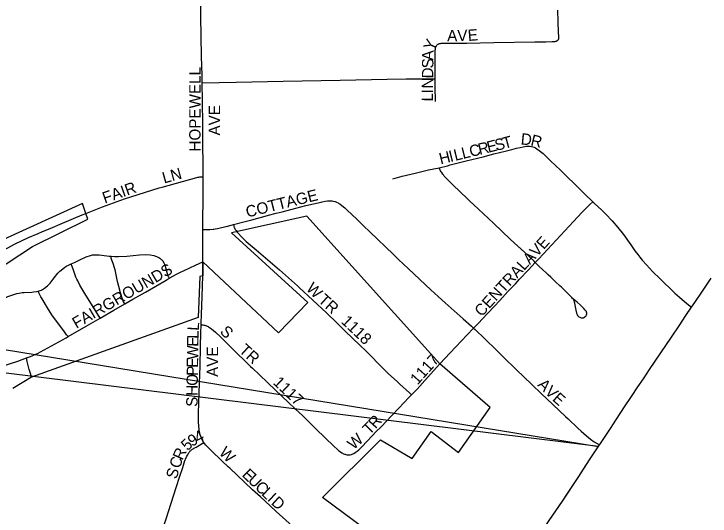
# Model space of a CAD drawing. Extents: x 1772825 to 1773716, y 1138558 to 1139032.
# Drawn here: x 1773325.79 to 1773337.37, y 1138861.97 to 1138870.32 of the extents above; entities that cross this region are included whole.
import ezdxf

# ---------------------------------------------------------------- set-up
doc = ezdxf.new("R2010")
doc.units = 0
for name, color, linetype in [('Default', 7, 'Continuous'), ('GM_X_City_Street', 7, 'Continuous'), ('GM_X_City_Street_Text', 7, 'Continuous'), ('GM_X_Corporation', 7, 'Continuous'), ('GM_X_State_Route', 7, 'Continuous'), ('SH_Text', 7, 'Continuous')]:
    doc.layers.add(name, color=color, linetype=linetype)

msp = doc.modelspace()

# ---------------------------------------------------------------- linework, layer by layer
at = {"layer": 'Default'}
msp.add_lwpolyline([(1773332.525, 1138858.709), (1773333.037, 1138859.463), (1773333.403, 1138859.973), (1773333.885, 1138860.684), (1773334.121, 1138861.049), (1773334.391, 1138861.451), (1773334.691, 1138861.891), (1773334.916, 1138862.217), (1773335.175, 1138862.611), (1773335.374, 1138862.918), (1773335.528, 1138863.152)], dxfattribs=at)
at = {"layer": 'GM_X_City_Street'}
for points in [[(1773328.92, 1138869.176), (1773328.918, 1138869.299), (1773328.911, 1138869.623), (1773328.9, 1138870.281), (1773328.89, 1138870.788), (1773328.889, 1138871.13)], [(1773332.798, 1138869.245), (1773332.795, 1138869.361), (1773332.795, 1138869.539), (1773332.797, 1138869.698), (1773332.798, 1138869.721), (1773332.799, 1138869.738), (1773332.801, 1138869.754), (1773332.803, 1138869.762), (1773332.805, 1138869.769), (1773332.808, 1138869.778), (1773332.811, 1138869.783), (1773332.814, 1138869.789), (1773332.817, 1138869.794), (1773332.826, 1138869.805), (1773332.831, 1138869.81), (1773332.834, 1138869.813), (1773332.837, 1138869.816), (1773332.844, 1138869.82), (1773332.85, 1138869.824), (1773332.858, 1138869.827), (1773332.87, 1138869.831), (1773332.883, 1138869.834), (1773332.897, 1138869.837), (1773332.928, 1138869.839), (1773332.972, 1138869.838), (1773333.116, 1138869.836), (1773333.324, 1138869.837), (1773333.771, 1138869.847), (1773334.455, 1138869.859), (1773334.637, 1138869.861), (1773334.743, 1138869.863), (1773334.773, 1138869.865), (1773334.793, 1138869.867), (1773334.804, 1138869.869), (1773334.809, 1138869.87), (1773334.813, 1138869.871), (1773334.818, 1138869.873), (1773334.821, 1138869.875), (1773334.827, 1138869.879), (1773334.83, 1138869.88), (1773334.835, 1138869.884), (1773334.842, 1138869.891), (1773334.846, 1138869.897), (1773334.848, 1138869.901), (1773334.851, 1138869.907), (1773334.851, 1138869.91), (1773334.852, 1138869.918), (1773334.853, 1138869.925), (1773334.853, 1138869.938), (1773334.852, 1138869.956), (1773334.849, 1138870.015), (1773334.84, 1138870.198), (1773334.834, 1138870.384)], [(1773328.92, 1138869.176), (1773329.486, 1138869.19), (1773330.267, 1138869.204), (1773331.215, 1138869.219), (1773331.998, 1138869.237), (1773332.315, 1138869.243), (1773332.623, 1138869.244), (1773332.798, 1138869.245)], [(1773332.799, 1138868.864), (1773332.798, 1138869.112), (1773332.798, 1138869.245)], [(1773328.938, 1138867.615), (1773328.936, 1138867.759), (1773328.931, 1138868.218), (1773328.929, 1138868.479), (1773328.924, 1138868.877), (1773328.92, 1138869.176)], [(1773332.863, 1138867.762), (1773333, 1138867.797), (1773333.048, 1138867.81), (1773333.18, 1138867.843), (1773333.312, 1138867.877), (1773333.592, 1138867.948), (1773333.771, 1138867.993), (1773333.959, 1138868.04), (1773334.07, 1138868.068), (1773334.15, 1138868.088), (1773334.212, 1138868.102), (1773334.261, 1138868.114), (1773334.288, 1138868.118), (1773334.318, 1138868.122), (1773334.341, 1138868.123), (1773334.363, 1138868.123), (1773334.396, 1138868.119), (1773334.421, 1138868.113), (1773334.444, 1138868.104), (1773334.467, 1138868.093), (1773334.488, 1138868.08), (1773334.528, 1138868.052), (1773334.55, 1138868.035), (1773334.592, 1138867.999), (1773334.699, 1138867.896), (1773334.817, 1138867.784), (1773334.862, 1138867.742), (1773334.932, 1138867.673), (1773335.003, 1138867.603), (1773335.101, 1138867.508), (1773335.288, 1138867.325), (1773335.42, 1138867.197)], [(1773332.092, 1138867.581), (1773332.248, 1138867.621), (1773332.461, 1138867.673), (1773332.686, 1138867.728), (1773332.863, 1138867.762)], [(1773334.462, 1138866.187), (1773334.441, 1138866.207), (1773334.28, 1138866.357), (1773334.049, 1138866.571), (1773333.765, 1138866.84), (1773333.431, 1138867.151), (1773333.378, 1138867.203), (1773333.333, 1138867.246), (1773333.092, 1138867.477), (1773333.032, 1138867.537), (1773332.948, 1138867.626), (1773332.933, 1138867.644), (1773332.922, 1138867.658), (1773332.906, 1138867.682), (1773332.897, 1138867.696), (1773332.887, 1138867.714), (1773332.863, 1138867.762)], [(1773326.029, 1138866.602), (1773326.192, 1138866.671), (1773326.262, 1138866.701), (1773326.391, 1138866.755), (1773326.596, 1138866.843), (1773326.923, 1138866.978), (1773326.984, 1138867.002), (1773327.265, 1138867.114), (1773327.628, 1138867.244), (1773328.207, 1138867.428), (1773328.254, 1138867.442), (1773328.83, 1138867.6), (1773328.849, 1138867.605), (1773328.864, 1138867.608), (1773328.879, 1138867.61), (1773328.895, 1138867.611), (1773328.911, 1138867.612), (1773328.938, 1138867.615)], [(1773328.934, 1138866.737), (1773328.939, 1138867.398), (1773328.938, 1138867.615)], [(1773329.441, 1138866.818), (1773329.638, 1138866.87), (1773329.745, 1138866.899), (1773329.844, 1138866.927), (1773329.927, 1138866.949), (1773330.022, 1138866.973), (1773330.153, 1138867.006), (1773330.253, 1138867.031), (1773330.481, 1138867.09), (1773330.643, 1138867.133), (1773330.898, 1138867.193), (1773330.915, 1138867.197), (1773330.968, 1138867.207), (1773331.006, 1138867.212), (1773331.021, 1138867.213), (1773331.048, 1138867.215), (1773331.061, 1138867.214), (1773331.08, 1138867.213), (1773331.103, 1138867.209), (1773331.13, 1138867.202), (1773331.156, 1138867.193), (1773331.181, 1138867.18), (1773331.196, 1138867.17), (1773331.208, 1138867.161), (1773331.269, 1138867.113), (1773331.291, 1138867.094), (1773331.326, 1138867.061), (1773331.498, 1138866.9), (1773331.604, 1138866.799), (1773331.709, 1138866.695), (1773332.104, 1138866.319), (1773332.188, 1138866.237), (1773332.355, 1138866.079), (1773332.726, 1138865.731), (1773332.845, 1138865.622), (1773332.965, 1138865.515), (1773333.112, 1138865.382), (1773333.262, 1138865.252), (1773333.399, 1138865.127), (1773333.436, 1138865.093)], [(1773334.462, 1138866.187), (1773334.521, 1138866.25), (1773335.098, 1138866.871), (1773335.237, 1138867.018), (1773335.347, 1138867.128), (1773335.371, 1138867.152), (1773335.42, 1138867.197)], [(1773335.42, 1138867.197), (1773335.44, 1138867.177), (1773335.567, 1138867.059), (1773335.637, 1138866.989), (1773335.739, 1138866.881), (1773335.835, 1138866.769), (1773335.928, 1138866.653), (1773336.049, 1138866.48), (1773336.118, 1138866.381), (1773336.165, 1138866.318), (1773336.198, 1138866.277), (1773336.241, 1138866.227), (1773336.313, 1138866.146), (1773336.412, 1138866.037), (1773336.539, 1138865.914), (1773336.602, 1138865.853), (1773336.712, 1138865.746), (1773336.785, 1138865.678), (1773336.862, 1138865.608), (1773336.982, 1138865.506), (1773337.062, 1138865.444)], [(1773328.934, 1138866.737), (1773328.958, 1138866.737), (1773329.003, 1138866.737), (1773329.049, 1138866.738), (1773329.101, 1138866.742), (1773329.115, 1138866.744), (1773329.139, 1138866.748), (1773329.176, 1138866.753), (1773329.243, 1138866.768), (1773329.319, 1138866.787), (1773329.426, 1138866.814), (1773329.441, 1138866.818)], [(1773329.441, 1138866.818), (1773329.446, 1138866.796), (1773329.448, 1138866.789), (1773329.45, 1138866.782), (1773329.451, 1138866.778), (1773329.452, 1138866.774), (1773329.454, 1138866.769), (1773329.458, 1138866.762), (1773329.464, 1138866.749), (1773329.47, 1138866.737), (1773329.475, 1138866.729), (1773329.484, 1138866.717), (1773329.502, 1138866.693), (1773329.523, 1138866.667), (1773329.567, 1138866.619), (1773329.594, 1138866.591), (1773329.622, 1138866.562), (1773329.652, 1138866.535), (1773329.819, 1138866.396), (1773330.207, 1138866.065), (1773330.505, 1138865.797), (1773330.533, 1138865.771), (1773330.986, 1138865.347), (1773331.167, 1138865.175)], [(1773328.933, 1138866.199), (1773328.933, 1138866.217), (1773328.932, 1138866.553), (1773328.934, 1138866.737)], [(1773322.808, 1138864.453), (1773323.274, 1138864.852), (1773323.503, 1138865.036), (1773323.708, 1138865.195), (1773323.966, 1138865.388), (1773324.235, 1138865.573), (1773324.477, 1138865.725), (1773324.761, 1138865.917), (1773325.029, 1138866.076), (1773325.276, 1138866.213), (1773325.538, 1138866.355), (1773325.81, 1138866.497), (1773326.029, 1138866.602)], [(1773326.74, 1138866.164), (1773326.796, 1138866.188), (1773326.898, 1138866.237), (1773326.992, 1138866.279), (1773327.061, 1138866.306), (1773327.098, 1138866.313), (1773327.136, 1138866.317), (1773327.206, 1138866.316), (1773327.25, 1138866.311), (1773327.371, 1138866.293), (1773327.389, 1138866.291), (1773327.404, 1138866.29)], [(1773327.404, 1138866.29), (1773327.469, 1138866.286), (1773327.531, 1138866.285), (1773327.668, 1138866.293), (1773327.879, 1138866.313), (1773327.978, 1138866.318), (1773328.053, 1138866.315), (1773328.114, 1138866.304), (1773328.161, 1138866.288), (1773328.197, 1138866.269), (1773328.214, 1138866.258), (1773328.24, 1138866.239), (1773328.25, 1138866.23), (1773328.266, 1138866.212), (1773328.274, 1138866.2), (1773328.284, 1138866.183), (1773328.289, 1138866.172), (1773328.294, 1138866.158), (1773328.304, 1138866.128), (1773328.337, 1138866.004), (1773328.342, 1138865.989), (1773328.35, 1138865.967), (1773328.357, 1138865.953), (1773328.363, 1138865.941), (1773328.374, 1138865.925)], [(1773327.632, 1138865.497), (1773327.622, 1138865.516), (1773327.614, 1138865.533), (1773327.603, 1138865.558), (1773327.562, 1138865.681), (1773327.533, 1138865.789), (1773327.513, 1138865.873), (1773327.485, 1138866.009), (1773327.472, 1138866.064), (1773327.461, 1138866.099), (1773327.437, 1138866.171), (1773327.417, 1138866.227), (1773327.412, 1138866.241), (1773327.407, 1138866.259), (1773327.405, 1138866.271), (1773327.405, 1138866.28), (1773327.404, 1138866.29)], [(1773326.191, 1138865.711), (1773326.227, 1138865.722), (1773326.245, 1138865.729), (1773326.252, 1138865.732), (1773326.265, 1138865.738), (1773326.3, 1138865.758), (1773326.347, 1138865.798), (1773326.39, 1138865.843), (1773326.458, 1138865.932), (1773326.519, 1138866.01), (1773326.555, 1138866.045), (1773326.604, 1138866.082), (1773326.637, 1138866.111), (1773326.667, 1138866.13), (1773326.696, 1138866.145), (1773326.74, 1138866.164)], [(1773327.223, 1138865.262), (1773326.966, 1138865.672), (1773326.887, 1138865.812), (1773326.85, 1138865.88), (1773326.835, 1138865.91), (1773326.821, 1138865.943), (1773326.778, 1138866.062), (1773326.74, 1138866.164)], [(1773328.622, 1138866.056), (1773328.807, 1138866.141), (1773328.933, 1138866.199)], [(1773328.904, 1138865.148), (1773328.905, 1138865.175), (1773328.91, 1138865.324), (1773328.921, 1138865.623), (1773328.929, 1138865.964), (1773328.933, 1138866.199)], [(1773333.436, 1138865.093), (1773333.478, 1138865.139), (1773333.528, 1138865.191), (1773333.572, 1138865.24), (1773333.678, 1138865.351), (1773333.777, 1138865.456), (1773333.869, 1138865.556), (1773334.007, 1138865.702), (1773334.131, 1138865.832), (1773334.199, 1138865.907), (1773334.346, 1138866.066), (1773334.462, 1138866.187)], [(1773335.095, 1138865.574), (1773335.112, 1138865.516), (1773335.122, 1138865.477), (1773335.138, 1138865.391), (1773335.149, 1138865.345), (1773335.159, 1138865.32), (1773335.166, 1138865.307), (1773335.175, 1138865.295), (1773335.187, 1138865.284), (1773335.201, 1138865.275), (1773335.212, 1138865.271), (1773335.225, 1138865.268), (1773335.242, 1138865.266), (1773335.25, 1138865.266), (1773335.261, 1138865.268), (1773335.267, 1138865.27), (1773335.273, 1138865.272), (1773335.279, 1138865.275), (1773335.287, 1138865.28), (1773335.294, 1138865.286), (1773335.3, 1138865.292), (1773335.306, 1138865.3), (1773335.31, 1138865.307), (1773335.314, 1138865.317), (1773335.315, 1138865.322), (1773335.316, 1138865.324), (1773335.317, 1138865.329), (1773335.317, 1138865.336), (1773335.317, 1138865.344), (1773335.317, 1138865.349), (1773335.315, 1138865.357), (1773335.314, 1138865.363), (1773335.311, 1138865.371), (1773335.305, 1138865.381), (1773335.294, 1138865.396), (1773335.268, 1138865.424), (1773335.255, 1138865.438), (1773335.208, 1138865.483), (1773335.159, 1138865.525), (1773335.104, 1138865.571), (1773335.083, 1138865.59), (1773335.067, 1138865.606), (1773334.968, 1138865.706), (1773334.898, 1138865.775), (1773334.87, 1138865.8), (1773334.799, 1138865.867), (1773334.763, 1138865.9), (1773334.72, 1138865.942), (1773334.676, 1138865.983), (1773334.641, 1138866.016), (1773334.583, 1138866.071), (1773334.528, 1138866.123), (1773334.483, 1138866.166), (1773334.462, 1138866.187)], [(1773328.374, 1138865.925), (1773328.503, 1138865.998), (1773328.547, 1138866.021), (1773328.622, 1138866.056)], [(1773327.632, 1138865.497), (1773327.769, 1138865.577), (1773327.975, 1138865.696), (1773328.321, 1138865.895), (1773328.374, 1138865.925)], [(1773324.932, 1138865.215), (1773325.585, 1138865.572), (1773325.69, 1138865.621), (1773325.77, 1138865.651), (1773325.836, 1138865.67), (1773325.875, 1138865.679), (1773325.926, 1138865.687), (1773325.958, 1138865.69), (1773326.086, 1138865.696), (1773326.113, 1138865.699), (1773326.163, 1138865.705), (1773326.186, 1138865.71), (1773326.191, 1138865.711)], [(1773326.689, 1138864.953), (1773326.666, 1138864.985), (1773326.631, 1138865.035), (1773326.422, 1138865.315), (1773326.345, 1138865.43), (1773326.257, 1138865.581), (1773326.238, 1138865.614), (1773326.224, 1138865.638), (1773326.212, 1138865.662), (1773326.203, 1138865.682), (1773326.196, 1138865.698), (1773326.194, 1138865.702), (1773326.193, 1138865.706), (1773326.191, 1138865.711)], [(1773327.452, 1138865.394), (1773327.632, 1138865.497)], [(1773327.223, 1138865.262), (1773327.452, 1138865.394)], [(1773326.689, 1138864.953), (1773326.991, 1138865.128), (1773327.223, 1138865.262)], [(1773328.948, 1138863.189), (1773328.933, 1138863.213), (1773328.919, 1138863.238), (1773328.908, 1138863.261), (1773328.897, 1138863.291), (1773328.888, 1138863.32), (1773328.88, 1138863.355), (1773328.872, 1138863.399), (1773328.869, 1138863.424), (1773328.866, 1138863.454), (1773328.861, 1138863.546), (1773328.861, 1138863.675), (1773328.865, 1138863.85), (1773328.872, 1138864.023), (1773328.885, 1138864.469), (1773328.892, 1138864.78), (1773328.895, 1138864.879), (1773328.896, 1138864.929), (1773328.897, 1138864.954), (1773328.9, 1138865.015), (1773328.904, 1138865.148)], [(1773328.904, 1138865.148), (1773328.931, 1138865.147), (1773328.947, 1138865.146), (1773328.954, 1138865.145), (1773328.964, 1138865.143), (1773328.976, 1138865.14), (1773328.982, 1138865.138), (1773328.995, 1138865.133), (1773329.003, 1138865.129), (1773329.02, 1138865.12), (1773329.028, 1138865.115), (1773329.076, 1138865.083), (1773329.108, 1138865.058), (1773329.141, 1138865.03), (1773329.233, 1138864.942), (1773329.402, 1138864.774), (1773329.727, 1138864.459), (1773329.76, 1138864.428), (1773329.874, 1138864.32), (1773330.015, 1138864.183), (1773330.252, 1138863.959), (1773330.35, 1138863.865), (1773330.468, 1138863.754), (1773330.592, 1138863.634), (1773330.716, 1138863.514), (1773330.855, 1138863.377), (1773330.922, 1138863.311), (1773331.006, 1138863.232), (1773331.07, 1138863.169), (1773331.117, 1138863.126), (1773331.164, 1138863.081), (1773331.196, 1138863.054), (1773331.222, 1138863.035), (1773331.241, 1138863.021), (1773331.252, 1138863.014), (1773331.256, 1138863.012), (1773331.262, 1138863.009), (1773331.271, 1138863.005), (1773331.286, 1138862.999), (1773331.295, 1138862.996), (1773331.301, 1138862.995), (1773331.308, 1138862.993), (1773331.325, 1138862.989), (1773331.332, 1138862.988), (1773331.338, 1138862.987), (1773331.346, 1138862.987), (1773331.357, 1138862.986), (1773331.369, 1138862.986), (1773331.382, 1138862.988), (1773331.402, 1138862.992)], [(1773331.167, 1138865.175), (1773331.301, 1138865.047), (1773331.545, 1138864.814), (1773331.646, 1138864.713), (1773331.73, 1138864.626), (1773331.852, 1138864.5), (1773331.935, 1138864.416), (1773331.986, 1138864.366), (1773332.021, 1138864.334), (1773332.162, 1138864.204), (1773332.209, 1138864.161), (1773332.369, 1138864.02), (1773332.405, 1138863.987)], [(1773332.875, 1138864.498), (1773333.044, 1138864.682), (1773333.33, 1138864.984), (1773333.436, 1138865.093)], [(1773333.436, 1138865.093), (1773333.462, 1138865.07), (1773333.489, 1138865.045), (1773333.595, 1138864.942), (1773333.639, 1138864.899), (1773333.684, 1138864.856), (1773333.756, 1138864.788), (1773333.941, 1138864.606), (1773334.145, 1138864.406), (1773334.405, 1138864.157), (1773334.567, 1138864.003), (1773334.656, 1138863.916), (1773334.962, 1138863.626), (1773335.007, 1138863.584), (1773335.17, 1138863.432), (1773335.225, 1138863.383), (1773335.315, 1138863.3), (1773335.382, 1138863.246), (1773335.441, 1138863.205), (1773335.491, 1138863.175), (1773335.528, 1138863.152)], [(1773325.996, 1138864.598), (1773326.063, 1138864.623), (1773326.192, 1138864.68), (1773326.233, 1138864.701), (1773326.658, 1138864.935), (1773326.689, 1138864.953)], [(1773325.487, 1138864.429), (1773325.593, 1138864.462), (1773325.853, 1138864.546), (1773325.996, 1138864.598)], [(1773326.081, 1138864.277), (1773326.064, 1138864.338), (1773326.045, 1138864.409), (1773326.01, 1138864.542), (1773325.996, 1138864.598)], [(1773332.405, 1138863.987), (1773332.494, 1138864.08), (1773332.67, 1138864.274), (1773332.875, 1138864.498)], [(1773331.402, 1138862.992), (1773331.428, 1138863.001), (1773331.443, 1138863.009), (1773331.465, 1138863.023), (1773331.498, 1138863.048), (1773331.526, 1138863.071), (1773331.583, 1138863.125), (1773331.658, 1138863.209), (1773331.751, 1138863.308), (1773331.81, 1138863.368), (1773331.897, 1138863.455), (1773332.074, 1138863.639), (1773332.191, 1138863.763), (1773332.275, 1138863.85), (1773332.359, 1138863.939), (1773332.405, 1138863.987)], [(1773328.734, 1138863.061), (1773328.734, 1138863.061), (1773328.751, 1138863.075), (1773328.76, 1138863.081), (1773328.769, 1138863.087), (1773328.783, 1138863.095), (1773328.798, 1138863.103), (1773328.818, 1138863.115), (1773328.948, 1138863.189)], [(1773332.009, 1138860.376), (1773331.704, 1138860.65), (1773331.342, 1138860.97), (1773331.148, 1138861.149), (1773330.943, 1138861.33), (1773330.726, 1138861.525), (1773330.522, 1138861.709), (1773330.365, 1138861.851), (1773330.153, 1138862.044), (1773330.052, 1138862.137), (1773329.888, 1138862.288), (1773329.76, 1138862.406), (1773329.623, 1138862.533), (1773329.379, 1138862.763), (1773329.352, 1138862.789), (1773329.252, 1138862.882), (1773329.063, 1138863.062), (1773329.018, 1138863.108), (1773328.982, 1138863.147), (1773328.948, 1138863.189)], [(1773328.634, 1138862.89), (1773328.635, 1138862.891), (1773328.644, 1138862.915), (1773328.665, 1138862.962), (1773328.675, 1138862.982), (1773328.698, 1138863.02), (1773328.706, 1138863.031), (1773328.714, 1138863.041), (1773328.723, 1138863.051), (1773328.734, 1138863.061)], [(1773328.075, 1138861.086), (1773328.095, 1138861.197), (1773328.124, 1138861.306), (1773328.194, 1138861.531), (1773328.321, 1138861.922), (1773328.486, 1138862.445), (1773328.548, 1138862.634), (1773328.596, 1138862.775), (1773328.634, 1138862.89)]]:
    msp.add_lwpolyline(points, dxfattribs=at)
at = {"layer": 'GM_X_Corporation'}
for points in [[(1773323.06, 1138864.458), (1773326.099, 1138866.451), (1773327.021, 1138866.908), (1773326.984, 1138867.002), (1773326.928, 1138867.169), (1773322.358, 1138865.089)], [(1773331.78, 1138861.639), (1773330.921, 1138862.275), (1773331.888, 1138863.238), (1773332.414, 1138862.928), (1773332.729, 1138863.373), (1773333.182, 1138863.027), (1773333.71, 1138863.775), (1773332.875, 1138864.498), (1773330.66, 1138866.959), (1773329.406, 1138866.679), (1773330.679, 1138865.524), (1773330.188, 1138865.016), (1773328.933, 1138866.199), (1773328.929, 1138865.964), (1773328.879, 1138865.954), (1773328.855, 1138865.27), (1773326.081, 1138864.277), (1773325.773, 1138864.088)]]:
    msp.add_lwpolyline(points, dxfattribs=at)
at = {"layer": 'GM_X_State_Route'}
for points in [[(1773335.374, 1138862.918), (1773335.528, 1138863.152), (1773335.534, 1138863.161), (1773335.713, 1138863.424), (1773335.814, 1138863.579), (1773335.946, 1138863.783), (1773336.06, 1138863.955), (1773336.169, 1138864.12), (1773336.26, 1138864.252), (1773336.363, 1138864.407), (1773336.549, 1138864.681), (1773336.727, 1138864.945), (1773336.856, 1138865.134), (1773336.966, 1138865.306), (1773337.062, 1138865.444), (1773337.117, 1138865.523), (1773337.243, 1138865.71), (1773337.386, 1138865.926)], [(1773334.705, 1138861.911), (1773334.803, 1138862.053), (1773334.866, 1138862.145), (1773334.916, 1138862.217), (1773334.999, 1138862.341), (1773335.121, 1138862.528), (1773335.175, 1138862.611), (1773335.196, 1138862.642), (1773335.251, 1138862.729), (1773335.374, 1138862.918)]]:
    msp.add_lwpolyline(points, dxfattribs=at)
at = {"layer": 'SH_Text'}
msp.add_lwpolyline([(1773210.29, 1138883.587), (1773335.511, 1138863.126), (1773210.29, 1138878.641)], close=True, dxfattribs=at)

# ---------------------------------------------------------------- texts
at = {"layer": 'GM_X_City_Street_Text'}
for s, height, rotation, p in [('A', 0.189, 0.0874, (1773332.996, 1138869.869)), ('V', 0.189, 0.9054, (1773333.165, 1138869.869)), ('E', 0.189, 4.4187, (1773333.345, 1138869.872)), ('Y', 0.189, 66.1041, (1773332.765, 1138869.696)), ('A', 0.189, 89.3846, (1773332.767, 1138869.549)), ('S', 0.189, 89.3928, (1773332.766, 1138869.416)), ('HOPEWELL', 0.1894, 90, (1773328.894, 1138868.033)), ('D', 0.189, 89.3846, (1773332.764, 1138869.249)), ('N', 0.189, 89.3846, (1773332.762, 1138869.082)), ('I', 0.189, 89.3882, (1773332.762, 1138868.999)), ('L', 0.189, 89.3989, (1773332.76, 1138868.866)), ('AVE', 0.1894, 90, (1773329.219, 1138868.3)), ('D', 0.189, 354.483, (1773334.214, 1138868.152)), ('R', 0.189, 346.4174, (1773334.373, 1138868.137)), ('R', 0.189, 13.7536, (1773333.534, 1138867.976)), ('E', 0.189, 13.738, (1773333.68, 1138868.012)), ('S', 0.189, 13.7685, (1773333.81, 1138868.043)), ('T', 0.189, 15.4331, (1773333.945, 1138868.077)), ('L', 0.189, 13.7438, (1773333.259, 1138867.909)), ('C', 0.189, 13.7572, (1773333.389, 1138867.94)), ('H', 0.189, 13.75, (1773332.887, 1138867.818)), ('I', 0.189, 13.7544, (1773333.049, 1138867.857)), ('L', 0.189, 13.738, (1773333.13, 1138867.877)), ('LN', 0.1894, 15.526, (1773328.286, 1138867.5)), ('FAIR', 0.1894, 19.5413, (1773327.3, 1138867.166)), ('COTTAGE', 0.1894, 13.824, (1773329.671, 1138866.934)), ('E', 0.189, 48.1851, (1773334.601, 1138866.392)), ('V', 0.189, 48.0297, (1773334.489, 1138866.267)), ('A', 0.189, 46.6233, (1773334.372, 1138866.143)), ('FAIRGROUNDS', 0.18939, 30.0928, (1773326.828, 1138865.081)), ('CENTRAL', 0.1894, 47.4873, (1773333.57, 1138865.274)), ('W', 0.189, 315.0121, (1773330.638, 1138865.742)), ('TR', 0.1894, 317.8608, (1773330.836, 1138865.543)), ('L', 0.189, 86.3367, (1773328.863, 1138865.048)), ('1118', 0.1894, 316.4679, (1773331.22, 1138865.192)), ('S', 0.189, 315, (1773329.204, 1138865.025)), ('L', 0.189, 88.1145, (1773328.859, 1138864.916)), ('E', 0.189, 89.2077, (1773328.857, 1138864.784)), ('TR', 0.1894, 317.8608, (1773329.52, 1138864.709)), ('W', 0.189, 89.2197, (1773328.854, 1138864.567)), ('AVE', 0.1894, 90, (1773329.186, 1138864.283)), ('1117', 0.1894, 47.864, (1773332.502, 1138864.14)), ('E', 0.189, 89.2047, (1773328.852, 1138864.434)), ('P', 0.189, 89.2047, (1773328.851, 1138864.3)), ('O', 0.189, 89.2045, (1773328.848, 1138864.134)), ('1117', 0.1894, 316.4737, (1773330.087, 1138864.175)), ('A', 0.189, 315.0773, (1773334.488, 1138864.141)), ('V', 0.189, 316.2102, (1773334.609, 1138864.021)), ('H', 0.189, 89.2045, (1773328.846, 1138863.967)), ('E', 0.189, 318.2205, (1773334.734, 1138863.901)), ('S', 0.189, 89.2077, (1773328.843, 1138863.784)), ('R', 0.189, 48.064, (1773331.804, 1138863.41)), ('T', 0.189, 45.4831, (1773331.704, 1138863.309)), ('9', 0.189, 31.1083, (1773328.752, 1138863.117)), ('4', 0.189, 28.1294, (1773328.85, 1138863.176)), ('W', 0.189, 41.9672, (1773331.44, 1138863.061)), ('5', 0.189, 43.7191, (1773328.677, 1138863.043)), ('R', 0.189, 65.2164, (1773328.592, 1138862.884)), ('W', 0.189, 315, (1773329.188, 1138863.008)), ('C', 0.189, 71.3654, (1773328.546, 1138862.747)), ('S', 0.189, 73.6644, (1773328.494, 1138862.573)), ('E', 0.189, 315.9854, (1773329.571, 1138862.642)), ('U', 0.189, 316.0186, (1773329.667, 1138862.549)), ('C', 0.189, 315.9961, (1773329.786, 1138862.434)), ('L', 0.189, 315.9854, (1773329.894, 1138862.329)), ('I', 0.189, 316.5122, (1773329.992, 1138862.235)), ('D', 0.189, 318.1091, (1773330.056, 1138862.174))]:
    msp.add_text(s, height=height, rotation=rotation, dxfattribs=at).set_placement(p)

doc.saveas('drawing.dxf')
